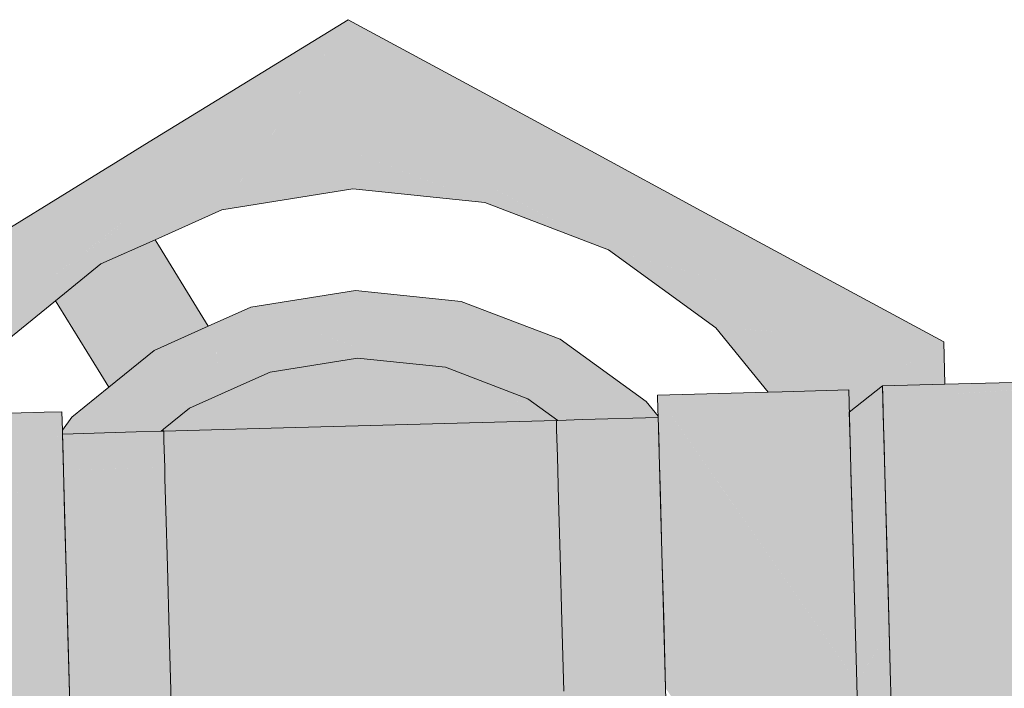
# Model space of a CAD drawing. Header units: millimetres. Extents: x -16331 to -10174, y -4135 to -3584.
# Tile 295 of 456: x -10256.01 to -10255.777, y -4006.954 to -4006.796. Entities that reach past the tile are written whole.
import ezdxf

# ---------------------------------------------------------------- set-up
doc = ezdxf.new("R2010")
doc.units = ezdxf.units.MM
doc.layers.add('AF-Registro', color=253, linetype='Continuous', lineweight=18)

msp = doc.modelspace()

# ---------------------------------------------------------------- hatches: boundary and pattern name
at = {"layer": 'AF-Registro', "linetype": 'Continuous'}
for points in [[(-10256.0421, -4006.8763), (-10256.03938, -4006.87598), (-10256.02418, -4006.87418), (-10256.00687, -4006.86176), (-10256.00326, -4006.85917), (-10256.00587, -4006.86038), (-10256.00326, -4006.85917), (-10256.00337, -4006.85899), (-10256.00557, -4006.85997), (-10256.00337, -4006.85899), (-10256.00406, -4006.85788), (-10256.01665, -4006.86492), (-10256.02172, -4006.86776), (-10256.01665, -4006.86492), (-10256.00406, -4006.85788), (-10256.00399, -4006.85778), (-10256.00409, -4006.85782), (-10256.01685, -4006.86501), (-10256.02146, -4006.86707), (-10256.01685, -4006.86501), (-10256.02131, -4006.86668), (-10256.02615, -4006.86917), (-10256.02131, -4006.86668), (-10256.02041, -4006.86431), (-10256.03404, -4006.8727), (-10256.0352, -4006.87322), (-10256.03404, -4006.8727), (-10256.02041, -4006.86431), (-10256.02131, -4006.86668), (-10256.01685, -4006.86501), (-10256.00409, -4006.85782), (-10256.00391, -4006.85768), (-10255.98698, -4006.84454), (-10255.98216, -4006.8408), (-10255.98868, -4006.84481), (-10255.98216, -4006.8408), (-10255.98697, -4006.84454), (-10256.00393, -4006.8577), (-10255.98535, -4006.84428), (-10256.00409, -4006.85782), (-10255.99077, -4006.85336), (-10255.97796, -4006.84763), (-10255.9805, -4006.8435), (-10255.98085, -4006.84356), (-10255.9835, -4006.84398), (-10255.98085, -4006.84356), (-10255.98166, -4006.84161), (-10255.98085, -4006.84356), (-10255.9805, -4006.8435), (-10255.98061, -4006.84332), (-10255.9805, -4006.8435), (-10255.97988, -4006.84451), (-10255.97818, -4006.84313), (-10255.97988, -4006.84451), (-10255.97796, -4006.84763), (-10255.97553, -4006.84271), (-10255.97411, -4006.83983), (-10255.97796, -4006.84763), (-10255.96217, -4006.84057), (-10255.95711, -4006.83295), (-10255.94864, -4006.8202), (-10255.96441, -4006.83219), (-10255.94864, -4006.8202), (-10255.95398, -4006.82348), (-10255.96467, -4006.83216), (-10255.96905, -4006.83572), (-10255.96467, -4006.83216), (-10255.95398, -4006.82348), (-10255.96761, -4006.83186), (-10255.9713, -4006.83413), (-10255.96761, -4006.83186), (-10255.95398, -4006.82348), (-10255.94874, -4006.82026), (-10255.94961, -4006.81993), (-10255.94994, -4006.8198), (-10255.96788, -4006.83183), (-10255.94994, -4006.8198), (-10255.95488, -4006.81791), (-10255.96887, -4006.83173), (-10255.96926, -4006.83169), (-10255.96887, -4006.83173), (-10255.95488, -4006.81791), (-10255.95705, -4006.81708), (-10255.97339, -4006.83126), (-10255.95705, -4006.81708), (-10255.95488, -4006.81791), (-10255.94994, -4006.8198), (-10255.94961, -4006.81993), (-10255.94874, -4006.82026), (-10255.94864, -4006.8202), (-10255.94712, -4006.81791), (-10255.93234, -4006.79564), (-10255.96001, -4006.81595), (-10255.97475, -4006.83112), (-10255.98293, -4006.83954), (-10255.99069, -4006.84513), (-10255.99934, -4006.85136), (-10255.99069, -4006.84513), (-10255.98293, -4006.83954), (-10255.99112, -4006.8452), (-10255.98293, -4006.83954), (-10255.97475, -4006.83112), (-10255.96001, -4006.81595), (-10255.97994, -4006.83058), (-10255.96001, -4006.81595), (-10255.93234, -4006.79564), (-10255.96083, -4006.81564), (-10255.98018, -4006.83055), (-10255.9858, -4006.83488), (-10255.99476, -4006.84505), (-10255.99537, -4006.84588), (-10255.99863, -4006.85039), (-10255.99537, -4006.84588), (-10255.99476, -4006.84505), (-10255.99571, -4006.84593), (-10256.00567, -4006.85525), (-10255.99571, -4006.84593), (-10255.99476, -4006.84505), (-10255.99717, -4006.84617), (-10255.99476, -4006.84505), (-10255.9858, -4006.83488), (-10255.98922, -4006.83739), (-10255.9858, -4006.83488), (-10255.98018, -4006.83055), (-10255.96083, -4006.81564), (-10255.98183, -4006.83038), (-10255.96083, -4006.81564), (-10255.93234, -4006.79564), (-10255.96332, -4006.81469), (-10255.98036, -4006.82517), (-10255.98242, -4006.83032), (-10255.98036, -4006.82517), (-10255.98398, -4006.83016), (-10255.98653, -4006.83369), (-10256.00229, -4006.84699), (-10255.98653, -4006.83369), (-10255.98398, -4006.83016), (-10255.98036, -4006.82517), (-10255.98784, -4006.82976), (-10255.98864, -4006.83026), (-10256.00301, -4006.8471), (-10255.98864, -4006.83026), (-10256.01215, -4006.84471), (-10256.00448, -4006.84734), (-10256.01215, -4006.84471), (-10256.01, -4006.84822), (-10256.00812, -4006.85127), (-10256.01, -4006.84822), (-10256.01215, -4006.84471), (-10256.01404, -4006.84886), (-10256.01215, -4006.84471), (-10256.01315, -4006.84532), (-10256.01324, -4006.84557), (-10256.01315, -4006.84532), (-10256.01827, -4006.84954), (-10256.01453, -4006.84894), (-10256.01827, -4006.84954), (-10256.017, -4006.8554), (-10256.01756, -4006.85688), (-10256.017, -4006.8554), (-10256.01827, -4006.84954), (-10256.01315, -4006.84532), (-10256.02062, -4006.84992), (-10256.01849, -4006.84957), (-10256.02062, -4006.84992), (-10256.03817, -4006.86525), (-10256.02062, -4006.84992), (-10256.03767, -4006.86039), (-10256.06864, -4006.87944), (-10256.0386, -4006.86937), (-10256.01995, -4006.86313), (-10256.01672, -4006.86205), (-10256.01995, -4006.86313), (-10256.06864, -4006.87944)], [(-10255.94869, -4006.82028), (-10255.96217, -4006.84057), (-10255.93124, -4006.83563), (-10255.93148, -4006.82686), (-10255.93234, -4006.79564)], [(-10255.82113, -4006.86994), (-10255.81829, -4006.87012), (-10255.79162, -4006.87179), (-10255.8236, -4006.85448), (-10255.84119, -4006.84496), (-10255.84892, -4006.84078), (-10255.84733, -4006.84433), (-10255.84892, -4006.84078), (-10255.85205, -4006.84384), (-10255.84364, -4006.8526), (-10255.85205, -4006.84384), (-10255.84892, -4006.84078), (-10255.87504, -4006.82665), (-10255.88277, -4006.82247), (-10255.87888, -4006.82726), (-10255.85533, -4006.8435), (-10255.85951, -4006.85111), (-10255.85533, -4006.8435), (-10255.87888, -4006.82726), (-10255.88277, -4006.82247), (-10255.90036, -4006.81295), (-10255.93234, -4006.79564), (-10255.9086, -4006.81663), (-10255.88057, -4006.82753), (-10255.86664, -4006.84233), (-10255.88057, -4006.82753), (-10255.86713, -4006.84227), (-10255.86304, -4006.84676), (-10255.86713, -4006.84227), (-10255.88057, -4006.82753), (-10255.9086, -4006.81663), (-10255.93234, -4006.79564), (-10255.93148, -4006.82686), (-10255.91522, -4006.83307), (-10255.90008, -4006.83886), (-10255.87082, -4006.85004), (-10255.90555, -4006.83152), (-10255.91465, -4006.81934), (-10255.90555, -4006.83152), (-10255.89879, -4006.83044), (-10255.89387, -4006.82966), (-10255.89879, -4006.83044), (-10255.90555, -4006.83152), (-10255.88447, -4006.84048), (-10255.88126, -4006.84081), (-10255.88447, -4006.84048), (-10255.90555, -4006.83152), (-10255.88979, -4006.83992), (-10255.87082, -4006.85004), (-10255.87451, -4006.84151), (-10255.87082, -4006.85004), (-10255.85737, -4006.85373), (-10255.84114, -4006.85819), (-10255.82217, -4006.8634), (-10255.84114, -4006.85819), (-10255.8423, -4006.86094), (-10255.83941, -4006.86204), (-10255.83093, -4006.86529), (-10255.8289, -4006.86606), (-10255.82128, -4006.86897), (-10255.8289, -4006.86606), (-10255.83093, -4006.86529), (-10255.83941, -4006.86204), (-10255.8423, -4006.86094), (-10255.83735, -4006.86667), (-10255.8423, -4006.86094), (-10255.84545, -4006.86842), (-10255.83631, -4006.86899)], [(-10255.93148, -4006.82686), (-10255.93124, -4006.83563), (-10255.90008, -4006.83886)], [(-10256.00096, -4006.85335), (-10256.00092, -4006.85465), (-10255.98062, -4006.84512)], [(-10256.00073, -4006.86145), (-10256.00134, -4006.86194), (-10256.00149, -4006.86206), (-10256.00068, -4006.86328), (-10256.00069, -4006.86294), (-10256.00071, -4006.86233), (-10256.00069, -4006.86294), (-10256.00068, -4006.86328), (-10255.99019, -4006.87916), (-10256.00068, -4006.8633), (-10256.00149, -4006.86206), (-10256.00068, -4006.86337), (-10255.99081, -4006.87944), (-10255.99033, -4006.87922), (-10255.99081, -4006.87944), (-10255.98892, -4006.88251), (-10255.98883, -4006.88243), (-10255.98844, -4006.88212), (-10255.98833, -4006.88203), (-10255.98008, -4006.87533), (-10255.9782, -4006.8738), (-10255.98036, -4006.87477), (-10255.9782, -4006.8738), (-10255.97648, -4006.87303), (-10255.97649, -4006.87242), (-10255.97651, -4006.87205), (-10255.97649, -4006.87242), (-10255.97648, -4006.87303), (-10255.9715, -4006.87081), (-10255.97217, -4006.8689), (-10255.97292, -4006.86951), (-10255.97217, -4006.8689), (-10255.9715, -4006.87081), (-10255.96653, -4006.86859), (-10255.96539, -4006.86808), (-10255.96731, -4006.86496), (-10255.9675, -4006.86511), (-10255.96832, -4006.86578), (-10255.9675, -4006.86511), (-10255.96731, -4006.86496), (-10255.97714, -4006.84896), (-10255.97707, -4006.85162), (-10255.97707, -4006.85171), (-10255.97707, -4006.85162), (-10255.97714, -4006.84896), (-10255.97796, -4006.84763), (-10255.97949, -4006.84831), (-10255.97696, -4006.85542), (-10255.97706, -4006.85212), (-10255.97696, -4006.85542), (-10255.9767, -4006.86512), (-10255.97667, -4006.86612), (-10255.9767, -4006.86512), (-10255.97696, -4006.85542), (-10255.97949, -4006.84831), (-10255.99077, -4006.85336)], [(-10255.84114, -4006.85819), (-10255.87082, -4006.85004), (-10255.84545, -4006.86842)], [(-10256.04978, -4006.88964), (-10256.04463, -4006.89243), (-10256.04472, -4006.8895), (-10256.04067, -4006.88939), (-10256.03695, -4006.88929), (-10256.03495, -4006.88923), (-10256.02767, -4006.88333), (-10256.01509, -4006.8731), (-10256.00149, -4006.86206), (-10255.99077, -4006.85336), (-10256.00399, -4006.85778), (-10256.00406, -4006.85788), (-10256.00326, -4006.85917), (-10256.02418, -4006.87418), (-10256.03928, -4006.87597), (-10256.04507, -4006.87665), (-10256.04476, -4006.88794), (-10256.04507, -4006.87665), (-10256.06864, -4006.87944)], [(-10256.00092, -4006.85465), (-10256.00567, -4006.85525), (-10256.00328, -4006.85895)], [(-10255.95532, -4006.86358), (-10255.88224, -4006.87115), (-10255.90565, -4006.8622), (-10255.93057, -4006.85962)], [(-10255.98274, -4006.89255), (-10255.98381, -4006.89369), (-10255.98243, -4006.89307), (-10255.98054, -4006.89614), (-10255.97594, -4006.89241), (-10255.976, -4006.8902), (-10255.97594, -4006.89241), (-10255.96982, -4006.88743), (-10255.96317, -4006.88446), (-10255.95778, -4006.88205), (-10255.95701, -4006.88171), (-10255.95659, -4006.88152), (-10255.95508, -4006.88084), (-10255.95075, -4006.87891), (-10255.9502, -4006.87882), (-10255.95043, -4006.87877), (-10255.9557, -4006.8797), (-10255.95043, -4006.87877), (-10255.95713, -4006.87712), (-10255.95751, -4006.87999), (-10255.95761, -4006.88074), (-10255.95751, -4006.87999), (-10255.95802, -4006.88007), (-10255.95751, -4006.87999), (-10255.95713, -4006.87712), (-10255.95893, -4006.87859), (-10255.96143, -4006.88062), (-10255.95893, -4006.87859), (-10255.95713, -4006.87712), (-10255.96284, -4006.87222), (-10255.9631, -4006.8718), (-10255.9631, -4006.87219), (-10255.96315, -4006.88089), (-10255.96316, -4006.88202), (-10255.97601, -4006.88989), (-10255.97211, -4006.8875), (-10255.96316, -4006.88202), (-10255.97341, -4006.88753), (-10255.96316, -4006.88202), (-10255.96319, -4006.8809), (-10255.96344, -4006.87216), (-10255.97323, -4006.8825), (-10255.97613, -4006.88557), (-10255.97545, -4006.88759), (-10255.97613, -4006.88557), (-10255.97608, -4006.88761), (-10255.97604, -4006.88895), (-10255.97608, -4006.88761), (-10255.97613, -4006.88557), (-10255.97811, -4006.88766), (-10255.97613, -4006.88557), (-10255.9631, -4006.8718), (-10255.96284, -4006.87222), (-10255.9626, -4006.87225), (-10255.96284, -4006.87222), (-10255.95713, -4006.87712), (-10255.95043, -4006.87877), (-10255.9502, -4006.87882), (-10255.95025, -4006.87869), (-10255.9502, -4006.87882), (-10255.9495, -4006.87871), (-10255.9393, -4006.87708), (-10255.93833, -4006.87692), (-10255.94332, -4006.87559), (-10255.9437, -4006.87576), (-10255.94962, -4006.8784), (-10255.94966, -4006.87842), (-10255.94962, -4006.8784), (-10255.9437, -4006.87576), (-10255.95155, -4006.87339), (-10255.95242, -4006.8733), (-10255.95155, -4006.87339), (-10255.9437, -4006.87576), (-10255.94332, -4006.87559), (-10255.93833, -4006.87692), (-10255.94305, -4006.87547), (-10255.93833, -4006.87692), (-10255.93743, -4006.87678), (-10255.93724, -4006.87675), (-10255.94269, -4006.87531), (-10255.9489, -4006.87367), (-10255.94276, -4006.87534), (-10255.9489, -4006.87367), (-10255.94269, -4006.87531), (-10255.93724, -4006.87675), (-10255.94263, -4006.87528), (-10255.93724, -4006.87675), (-10255.93013, -4006.87561), (-10255.92148, -4006.87651), (-10255.92954, -4006.87552), (-10255.94088, -4006.8745), (-10255.92954, -4006.87552), (-10255.94077, -4006.87445), (-10255.94831, -4006.87373), (-10255.94077, -4006.87445), (-10255.92954, -4006.87552), (-10255.94023, -4006.8742), (-10255.95178, -4006.87278), (-10255.94023, -4006.8742), (-10255.93931, -4006.8738), (-10255.94023, -4006.8742), (-10255.92954, -4006.87552), (-10255.92148, -4006.87651), (-10255.92569, -4006.8749), (-10255.93437, -4006.87159), (-10255.94521, -4006.86744), (-10255.95532, -4006.86358), (-10255.95656, -4006.87287), (-10255.95532, -4006.86358), (-10255.96539, -4006.86808), (-10255.9782, -4006.8738), (-10255.98892, -4006.88251), (-10255.99765, -4006.8896), (-10255.98815, -4006.88376), (-10255.96464, -4006.8693), (-10255.97617, -4006.88412), (-10255.96464, -4006.8693), (-10255.97638, -4006.87652), (-10255.97895, -4006.88769), (-10255.97638, -4006.87652), (-10255.98815, -4006.88376), (-10255.98083, -4006.88774), (-10255.98815, -4006.88376), (-10255.98598, -4006.88788), (-10255.98562, -4006.88787), (-10255.98598, -4006.88788), (-10255.98815, -4006.88376), (-10255.99527, -4006.88814), (-10255.991, -4006.88802), (-10255.99527, -4006.88814), (-10255.99765, -4006.8896), (-10255.99979, -4006.89355), (-10255.9946, -4006.8934), (-10255.98325, -4006.89309)], [(-10255.88314, -4006.89008), (-10255.88282, -4006.89032), (-10255.88021, -4006.89024), (-10255.87762, -4006.89017), (-10255.87695, -4006.89015), (-10255.87605, -4006.89013), (-10255.86711, -4006.88988), (-10255.86492, -4006.88982), (-10255.86258, -4006.88976), (-10255.87105, -4006.88174), (-10255.88122, -4006.88069), (-10255.88036, -4006.88885), (-10255.88122, -4006.88069), (-10255.87105, -4006.88174), (-10255.88224, -4006.87115), (-10255.88367, -4006.871), (-10255.88343, -4006.87982), (-10255.88341, -4006.88046), (-10255.88343, -4006.87982), (-10255.89579, -4006.87918), (-10255.88323, -4006.88705), (-10255.89579, -4006.87918), (-10255.88343, -4006.87982), (-10255.88367, -4006.871), (-10255.91379, -4006.86788), (-10255.9432, -4006.86483), (-10255.89861, -4006.87888), (-10255.9432, -4006.86483), (-10255.95532, -4006.86358), (-10255.92148, -4006.87651), (-10255.9148, -4006.8772), (-10255.90936, -4006.87777), (-10255.88985, -4006.88522), (-10255.88314, -4006.89008), (-10255.88318, -4006.8887), (-10255.88321, -4006.88776), (-10255.88322, -4006.88729), (-10255.88321, -4006.88776), (-10255.88318, -4006.8887)], [(-10255.81402, -4006.88556), (-10255.80989, -4006.88302), (-10255.79162, -4006.87179), (-10255.81444, -4006.87036), (-10255.82113, -4006.86994), (-10255.84545, -4006.86842), (-10255.83307, -4006.88366), (-10255.82383, -4006.8834), (-10255.819, -4006.88327), (-10255.81717, -4006.88322), (-10255.81408, -4006.88313)], [(-10255.96384, -4006.881), (-10255.96143, -4006.88062), (-10255.95972, -4006.87923), (-10255.9715, -4006.87081)], [(-10255.86258, -4006.88976), (-10255.8591, -4006.88966), (-10255.85911, -4006.88934), (-10255.86194, -4006.88585), (-10255.88224, -4006.87115)], [(-10255.96315, -4006.88089), (-10255.9631, -4006.87219), (-10255.9631, -4006.8718), (-10255.96344, -4006.87216)], [(-10255.81394, -4006.88841), (-10255.80704, -4006.88294), (-10255.8093, -4006.883), (-10255.80704, -4006.88294), (-10255.8061, -4006.88219), (-10255.80605, -4006.88219), (-10255.8055, -4006.88218), (-10255.80339, -4006.88212), (-10255.79597, -4006.88191), (-10255.79366, -4006.88185), (-10255.79311, -4006.88184), (-10255.79162, -4006.87179), (-10255.79773, -4006.87555), (-10255.80866, -4006.88226), (-10255.80989, -4006.88302), (-10255.81401, -4006.88555), (-10255.8158, -4006.88989)], [(-10255.79162, -4006.87179), (-10255.79311, -4006.88184), (-10255.79191, -4006.8818), (-10255.79134, -4006.88179)], [(-10255.97593, -4006.89289), (-10255.97497, -4006.89286), (-10255.97147, -4006.89276), (-10255.96831, -4006.89268), (-10255.95416, -4006.88635), (-10255.96831, -4006.89268), (-10255.9549, -4006.89231), (-10255.95057, -4006.89219), (-10255.93893, -4006.89186), (-10255.93281, -4006.8917), (-10255.92801, -4006.89156), (-10255.91369, -4006.89117), (-10255.93013, -4006.87561), (-10255.95602, -4006.88332), (-10255.93013, -4006.87561), (-10255.95075, -4006.87891), (-10255.95701, -4006.88171), (-10255.96982, -4006.88743), (-10255.97594, -4006.89241)], [(-10255.93013, -4006.87561), (-10255.91369, -4006.89117), (-10255.89107, -4006.89054), (-10255.88601, -4006.8904), (-10255.90936, -4006.87777)], [(-10255.88282, -4006.89032), (-10255.88985, -4006.88522), (-10255.90936, -4006.87777)], [(-10255.88314, -4006.89032), (-10255.88314, -4006.89017), (-10255.90936, -4006.87777), (-10255.88601, -4006.8904)], [(-10255.72439, -4007.01999), (-10255.7244, -4007.01982), (-10255.72446, -4007.01764), (-10255.78753, -4007.01977), (-10255.72446, -4007.01761), (-10255.72447, -4007.0171), (-10255.78755, -4007.01935), (-10255.72447, -4007.0171), (-10255.72465, -4007.01073), (-10255.7877, -4007.01359), (-10255.72465, -4007.01073), (-10255.72465, -4007.01062), (-10255.78774, -4007.01236), (-10255.72493, -4007.00047), (-10255.72494, -4007.0003), (-10255.78779, -4007.0104), (-10255.72494, -4007.0003), (-10255.72496, -4006.9995), (-10255.72532, -4006.98627), (-10255.78805, -4007.00124), (-10255.72532, -4006.98627), (-10255.72533, -4006.98605), (-10255.78812, -4006.99869), (-10255.72533, -4006.98605), (-10255.72536, -4006.98501), (-10255.72578, -4006.96961), (-10255.72579, -4006.96935), (-10255.78845, -4006.98675), (-10255.72579, -4006.96935), (-10255.78853, -4006.98378), (-10255.72579, -4006.96935), (-10255.72582, -4006.96813), (-10255.78891, -4006.96987), (-10255.72582, -4006.96813), (-10255.72628, -4006.9516), (-10255.72629, -4006.95132), (-10255.72632, -4006.95002), (-10255.789, -4006.96669), (-10255.72632, -4006.95002), (-10255.72636, -4006.94871), (-10255.72682, -4006.93219), (-10255.72682, -4006.93191), (-10255.78982, -4006.93684), (-10255.78941, -4006.95176), (-10255.78982, -4006.93684), (-10255.72682, -4006.93191), (-10255.72686, -4006.93069), (-10255.78991, -4006.93365), (-10255.72686, -4006.93069), (-10255.7903, -4006.91974), (-10255.72686, -4006.93069), (-10255.72728, -4006.91529), (-10255.72729, -4006.91503), (-10255.72732, -4006.91399), (-10255.79038, -4006.91677), (-10255.72732, -4006.91399), (-10255.79071, -4006.90483), (-10255.72768, -4006.90076), (-10255.72769, -4006.90054), (-10255.72771, -4006.89974), (-10255.79078, -4006.90228), (-10255.72771, -4006.89974), (-10255.79103, -4006.89312), (-10255.72771, -4006.89974), (-10255.72799, -4006.88959), (-10255.728, -4006.88942), (-10255.79109, -4006.89116), (-10255.728, -4006.88942), (-10255.72817, -4006.88304), (-10255.72818, -4006.88293), (-10255.72819, -4006.88243), (-10255.79112, -4006.88993), (-10255.72819, -4006.88243), (-10255.72825, -4006.88025), (-10255.79128, -4006.88417), (-10255.72825, -4006.88022), (-10255.72826, -4006.88004), (-10255.79129, -4006.88375), (-10255.72826, -4006.88004), (-10255.79134, -4006.88179), (-10255.8061, -4006.88219), (-10255.80604, -4006.88458), (-10255.80585, -4006.89157), (-10255.80554, -4006.90269), (-10255.80514, -4006.91718), (-10255.80467, -4006.93406), (-10255.80417, -4006.95217), (-10255.80367, -4006.97028), (-10255.80321, -4006.98716), (-10255.80281, -4007.00165), (-10255.8025, -4007.01277), (-10255.80231, -4007.01976), (-10255.80224, -4007.02214), (-10255.78748, -4007.02173)], [(-10255.8061, -4006.88219), (-10255.81394, -4006.88841), (-10255.81381, -4006.8931), (-10255.81368, -4006.89778), (-10255.81355, -4006.90247), (-10255.81342, -4006.90715), (-10255.81311, -4006.91846), (-10255.8052, -4006.91506), (-10255.81311, -4006.91846), (-10255.81305, -4006.92047), (-10255.81291, -4006.92134), (-10255.81263, -4006.92197), (-10255.81291, -4006.92134), (-10255.81162, -4006.92942), (-10255.80957, -4006.92882), (-10255.80486, -4006.92743), (-10255.80554, -4006.90269), (-10255.80572, -4006.89611), (-10255.80591, -4006.88915)], [(-10255.82979, -4006.88357), (-10255.83307, -4006.88366), (-10255.85924, -4006.88438), (-10255.81217, -4006.95239), (-10255.81303, -4006.92106), (-10255.8134, -4006.90788), (-10255.8257, -4006.89274), (-10255.8134, -4006.90788), (-10255.81408, -4006.88313), (-10255.82979, -4006.88357), (-10255.82825, -4006.88959)], [(-10255.84118, -4007.01721), (-10255.82104, -4007.00918), (-10255.82238, -4007.01269), (-10255.82336, -4007.01672), (-10255.81385, -4007.01646), (-10255.81935, -4007.00851), (-10255.81026, -4007.02165), (-10255.81094, -4006.9969), (-10255.81131, -4006.98371), (-10255.81493, -4006.99318), (-10255.81131, -4006.98371), (-10255.81217, -4006.95239), (-10255.83679, -4006.91683), (-10255.85449, -4006.89125), (-10255.85924, -4006.88438), (-10255.85915, -4006.88788), (-10255.85911, -4006.88934), (-10255.85733, -4006.95364), (-10255.82027, -4007.00717), (-10255.82754, -4006.99667), (-10255.83371, -4006.98776), (-10255.85532, -4007.0176), (-10255.85512, -4007.0176), (-10255.85324, -4007.01755), (-10255.84993, -4007.01746), (-10255.84282, -4007.01726), (-10255.84993, -4007.01746), (-10255.85324, -4007.01755), (-10255.85512, -4007.0176), (-10255.85532, -4007.0176), (-10255.85556, -4007.01793), (-10255.85552, -4007.01939), (-10255.85542, -4007.02289), (-10255.82925, -4007.02217), (-10255.82597, -4007.02208), (-10255.81026, -4007.02165), (-10255.81385, -4007.01646), (-10255.82336, -4007.01672), (-10255.82393, -4007.01674), (-10255.82534, -4007.01678), (-10255.82585, -4007.01679), (-10255.82534, -4007.01678), (-10255.82393, -4007.01674), (-10255.82336, -4007.01672), (-10255.82238, -4007.01269), (-10255.82104, -4007.00918)], [(-10255.99999, -4006.88827), (-10256.00413, -4006.88838), (-10256.0266, -4006.889), (-10256.02988, -4006.88909), (-10256.03051, -4006.89439), (-10256.02083, -4006.89413), (-10256.03051, -4006.89439), (-10256.02988, -4006.88909), (-10256.04472, -4006.8895), (-10256.03192, -4006.89443), (-10256.04472, -4006.8895), (-10256.03831, -4006.89461), (-10256.03346, -4006.89847), (-10256.01904, -4006.89408), (-10256.03346, -4006.89847), (-10256.03831, -4006.89461), (-10256.04472, -4006.8895), (-10256.04116, -4006.89469), (-10256.03608, -4006.90209), (-10256.04472, -4006.8895), (-10256.04406, -4006.91311), (-10256.04373, -4006.92533), (-10256.03529, -4006.90325), (-10256.01426, -4006.89394), (-10256.00463, -4006.88968), (-10256.01426, -4006.89394), (-10256.03529, -4006.90325), (-10256.0133, -4006.89392), (-10256.03529, -4006.90325), (-10256.04373, -4006.92533), (-10256.04298, -4006.95218), (-10256.0428, -4006.95876), (-10256.03091, -4006.95843), (-10256.02915, -4006.95383), (-10256.02366, -4006.93948), (-10256.03036, -4006.93475), (-10256.0218, -4006.92293), (-10256.00653, -4006.89465), (-10256.00617, -4006.89372), (-10256.00488, -4006.89034), (-10256.00617, -4006.89372), (-10256.00653, -4006.89465), (-10256.00556, -4006.8937), (-10256.00653, -4006.89465), (-10256.0218, -4006.92293), (-10256.03036, -4006.93475), (-10256.02366, -4006.93948), (-10256.02915, -4006.95383), (-10256.03091, -4006.95843), (-10255.99808, -4006.95752), (-10255.99985, -4006.89355), (-10255.99987, -4006.89266), (-10256.00037, -4006.89356), (-10256.01893, -4006.92711), (-10255.99987, -4006.89266), (-10256.01236, -4006.9099), (-10256.00053, -4006.89357), (-10256.00314, -4006.89364), (-10256.00053, -4006.89357), (-10255.99987, -4006.89266)], [(-10255.99985, -4006.89355), (-10255.99979, -4006.89355), (-10255.99765, -4006.8896), (-10255.99987, -4006.89266)], [(-10255.8591, -4006.88966), (-10255.87695, -4006.89015), (-10255.88282, -4006.89032), (-10255.88314, -4006.89032), (-10255.88308, -4006.8925), (-10255.88278, -4006.89035), (-10255.88308, -4006.8925), (-10255.8829, -4006.8989), (-10255.87142, -4006.89858), (-10255.87821, -4006.89365), (-10255.87992, -4006.89242), (-10255.87821, -4006.89365), (-10255.87163, -4006.89219), (-10255.8752, -4006.89082), (-10255.8769, -4006.89018), (-10255.8752, -4006.89082), (-10255.87163, -4006.89219), (-10255.87821, -4006.89365), (-10255.87142, -4006.89858), (-10255.85886, -4006.89823), (-10255.86986, -4006.89286), (-10255.85886, -4006.89823), (-10255.85889, -4006.89706), (-10255.85904, -4006.89184)], [(-10255.88314, -4006.89032), (-10255.95057, -4006.89219), (-10255.97593, -4006.89289), (-10255.97587, -4006.89507), (-10255.97569, -4006.90146), (-10255.97562, -4006.90414), (-10255.97541, -4006.91163), (-10255.97505, -4006.92488), (-10255.97109, -4006.91151), (-10255.97505, -4006.92488), (-10255.96403, -4006.92299), (-10255.97505, -4006.92488), (-10255.97462, -4006.94031), (-10255.97416, -4006.95686), (-10255.94006, -4006.96198), (-10255.94643, -4006.96102), (-10255.9485, -4006.96485), (-10255.94643, -4006.96102), (-10255.97416, -4006.95686), (-10255.97371, -4006.97342), (-10255.95142, -4006.97024), (-10255.97371, -4006.97342), (-10255.95283, -4006.97284), (-10255.93631, -4006.96808), (-10255.95283, -4006.97284), (-10255.9337, -4006.97232), (-10255.92097, -4006.97196), (-10255.90185, -4006.97144), (-10255.88091, -4006.97086), (-10255.90437, -4006.96734), (-10255.88091, -4006.97086), (-10255.88137, -4006.9543), (-10255.90745, -4006.96232), (-10255.91741, -4006.96538), (-10255.88137, -4006.9543), (-10255.91187, -4006.95514), (-10255.94372, -4006.95602), (-10255.91186, -4006.95514), (-10255.91553, -4006.94917), (-10255.95123, -4006.94382), (-10255.91553, -4006.94917), (-10255.92048, -4006.94113), (-10255.92188, -4006.93885), (-10255.95374, -4006.93973), (-10255.95566, -4006.93661), (-10255.96307, -4006.92454), (-10255.93471, -4006.91797), (-10255.93923, -4006.91063), (-10255.94324, -4006.90411), (-10255.94538, -4006.90062), (-10255.9466, -4006.89864), (-10255.94925, -4006.89433), (-10255.94962, -4006.89372), (-10255.94925, -4006.89433), (-10255.9466, -4006.89864), (-10255.94538, -4006.90062), (-10255.94324, -4006.90411), (-10255.93923, -4006.91063), (-10255.93471, -4006.91797), (-10255.96307, -4006.92454), (-10255.95566, -4006.93661), (-10255.95374, -4006.93973), (-10255.92672, -4006.93097), (-10255.93122, -4006.92366), (-10255.9341, -4006.91897), (-10255.93122, -4006.92366), (-10255.92672, -4006.93097), (-10255.95374, -4006.93973), (-10255.92188, -4006.93885), (-10255.92556, -4006.93286), (-10255.92188, -4006.93885), (-10255.92048, -4006.94113), (-10255.91553, -4006.94917), (-10255.91186, -4006.95514), (-10255.88137, -4006.9543), (-10255.88183, -4006.93774), (-10255.88225, -4006.92231), (-10255.88262, -4006.90906), (-10255.8829, -4006.8989), (-10255.88308, -4006.8925)], [(-10255.88282, -4006.89032), (-10255.88314, -4006.89017), (-10255.88314, -4006.89032)], [(-10255.9724, -4007.02084), (-10255.97246, -4007.01866), (-10255.97263, -4007.01227), (-10255.97271, -4007.00958), (-10255.97291, -4007.0021), (-10255.97328, -4006.98885), (-10255.97371, -4006.97342), (-10255.97416, -4006.95686), (-10255.97462, -4006.94031), (-10255.97505, -4006.92488), (-10255.97541, -4006.91163), (-10255.97562, -4006.90414), (-10255.97569, -4006.90146), (-10255.97587, -4006.89507), (-10255.97593, -4006.89289), (-10255.97656, -4006.8929), (-10255.97664, -4006.89297), (-10255.97729, -4006.8935), (-10255.97934, -4006.89516), (-10255.97729, -4006.8935), (-10255.97664, -4006.89297), (-10255.97656, -4006.8929), (-10255.98209, -4006.89362), (-10255.98111, -4006.89521), (-10255.98054, -4006.89614), (-10255.98111, -4006.89521), (-10255.98209, -4006.89362), (-10255.97656, -4006.8929), (-10255.98243, -4006.89307), (-10255.99985, -4006.89355), (-10255.99979, -4006.89573), (-10255.99961, -4006.90212), (-10255.98115, -4006.89664), (-10255.98037, -4006.8964), (-10255.98115, -4006.89664), (-10255.99961, -4006.90212), (-10255.98749, -4006.90178), (-10255.97724, -4006.9015), (-10255.99961, -4006.90212), (-10255.99933, -4006.91229), (-10255.99896, -4006.92554), (-10255.99854, -4006.94097), (-10255.99808, -4006.95752), (-10255.99762, -4006.97408), (-10255.9972, -4006.98951), (-10255.9919, -4007.00262), (-10255.99028, -4007.00461), (-10255.9919, -4007.00262), (-10255.9972, -4006.98951), (-10255.99701, -4006.99633), (-10255.99683, -4007.00276), (-10255.99681, -4007.00362), (-10255.99132, -4007.0076), (-10255.98942, -4007.00567), (-10255.99132, -4007.0076), (-10255.99681, -4007.00362), (-10255.99655, -4007.01293), (-10255.98479, -4007.01233), (-10255.98405, -4007.01229), (-10255.97389, -4007.01177), (-10255.98405, -4007.01229), (-10255.98479, -4007.01233), (-10255.99655, -4007.01293), (-10255.98443, -4007.01259), (-10255.98382, -4007.01258), (-10255.97418, -4007.01231), (-10255.98382, -4007.01258), (-10255.98443, -4007.01259), (-10255.98291, -4007.01369), (-10255.98443, -4007.01259), (-10255.98041, -4007.01677), (-10255.97953, -4007.01614), (-10255.97781, -4007.01738), (-10255.97953, -4007.01614), (-10255.98041, -4007.01677), (-10255.98443, -4007.01259), (-10255.99655, -4007.01293), (-10255.99651, -4007.01428), (-10255.98582, -4007.01837), (-10255.98421, -4007.01898), (-10255.97957, -4007.0178), (-10255.98421, -4007.01898), (-10255.97938, -4007.01803), (-10255.97744, -4007.01765), (-10255.97703, -4007.01757), (-10255.9775, -4007.01761), (-10255.97703, -4007.01757), (-10255.97729, -4007.01776), (-10255.97718, -4007.01784), (-10255.97729, -4007.01776), (-10255.97703, -4007.01757), (-10255.97744, -4007.01765), (-10255.97938, -4007.01803), (-10255.97873, -4007.01883), (-10255.97845, -4007.01918), (-10255.9777, -4007.0188), (-10255.97592, -4007.01875), (-10255.9777, -4007.0188), (-10255.97845, -4007.01918), (-10255.97812, -4007.01959), (-10255.97765, -4007.02017), (-10255.97502, -4007.01941), (-10255.97482, -4007.01956), (-10255.97502, -4007.01941), (-10255.97765, -4007.02017), (-10255.97736, -4007.02052), (-10255.97311, -4007.02079), (-10255.97736, -4007.02052), (-10255.97765, -4007.02017), (-10255.97812, -4007.01959), (-10255.97845, -4007.01918), (-10255.97873, -4007.01883), (-10255.97938, -4007.01803), (-10255.98421, -4007.01898), (-10255.98582, -4007.01837), (-10255.99651, -4007.01428), (-10255.99637, -4007.01932), (-10255.98074, -4007.02031), (-10255.97859, -4007.02045), (-10255.99637, -4007.01932), (-10255.99631, -4007.0215), (-10255.9789, -4007.02102), (-10255.977, -4007.02096), (-10255.97302, -4007.02085)], [(-10255.97656, -4006.8929), (-10255.97593, -4006.89289), (-10255.97594, -4006.89241)], [(-10255.85213, -4006.89964), (-10255.859, -4006.89314), (-10255.85895, -4006.8952)], [(-10255.8796, -4007.01828), (-10255.87929, -4007.01827), (-10255.875, -4007.01773), (-10255.85562, -4007.01543), (-10255.8558, -4007.00904), (-10255.8737, -4007.01593), (-10255.87925, -4007.01823), (-10255.8737, -4007.01593), (-10255.8558, -4007.00904), (-10255.85607, -4006.9994), (-10255.85608, -4006.99887), (-10255.85628, -4006.99188), (-10255.85991, -4006.9969), (-10255.86145, -4006.99902), (-10255.86175, -4006.99944), (-10255.86586, -4007.00511), (-10255.86399, -4007.00584), (-10255.86836, -4007.00939), (-10255.87223, -4007.0139), (-10255.87287, -4007.01478), (-10255.87223, -4007.0139), (-10255.87651, -4007.01601), (-10255.87223, -4007.0139), (-10255.86836, -4007.00939), (-10255.86982, -4007.01057), (-10255.87488, -4007.01468), (-10255.86982, -4007.01057), (-10255.86836, -4007.00939), (-10255.86941, -4007.01001), (-10255.86836, -4007.00939), (-10255.86399, -4007.00584), (-10255.86586, -4007.00511), (-10255.8669, -4007.00655), (-10255.86897, -4007.0094), (-10255.8669, -4007.00655), (-10255.86586, -4007.00511), (-10255.86175, -4006.99944), (-10255.86145, -4006.99902), (-10255.85991, -4006.9969), (-10255.85628, -4006.99188), (-10255.85645, -4006.98562), (-10255.85687, -4006.97019), (-10255.85733, -4006.95364), (-10255.85779, -4006.93708), (-10255.85821, -4006.92165), (-10255.85858, -4006.9084), (-10255.85886, -4006.89823), (-10255.8829, -4006.8989), (-10255.88262, -4006.90906), (-10255.88225, -4006.92231), (-10255.88183, -4006.93774), (-10255.88137, -4006.9543), (-10255.88091, -4006.97086), (-10255.88049, -4006.98629), (-10255.88012, -4006.99954), (-10255.87984, -4007.0097), (-10255.87966, -4007.0161)], [(-10255.79071, -4006.90483), (-10255.72732, -4006.91399), (-10255.72768, -4006.90076)], [(-10255.81305, -4006.92047), (-10255.81303, -4006.92106), (-10255.81279, -4006.92977), (-10255.81162, -4006.92942), (-10255.81291, -4006.92134)], [(-10255.81162, -4006.92942), (-10255.81279, -4006.92977), (-10255.81248, -4006.94108), (-10255.81217, -4006.95239), (-10255.80883, -4006.94689), (-10255.80983, -4006.94065), (-10255.81036, -4006.93729), (-10255.80983, -4006.94065), (-10255.80883, -4006.94689), (-10255.80451, -4006.9398), (-10255.80486, -4006.92743)], [(-10255.81036, -4006.97529), (-10255.80953, -4006.96737), (-10255.81036, -4006.97529), (-10255.80349, -4006.97691), (-10255.80383, -4006.96454), (-10255.80417, -4006.95217), (-10255.80451, -4006.9398), (-10255.80797, -4006.95227), (-10255.80853, -4006.95769), (-10255.80918, -4006.96398), (-10255.80853, -4006.95769), (-10255.80797, -4006.95227), (-10255.80451, -4006.9398), (-10255.80712, -4006.94409), (-10255.81217, -4006.95239), (-10255.81186, -4006.9637), (-10255.81154, -4006.97501)]]:
    msp.add_hatch(color=254, dxfattribs=at).paths.add_polyline_path(points)

# ---------------------------------------------------------------- linework, layer by layer
at = {"layer": 'AF-Registro'}
for p, q in [((-10255.93234, -4006.79564), (-10255.96332, -4006.81469)), ((-10255.90036, -4006.81295), (-10255.93234, -4006.79564)), ((-10255.88277, -4006.82247), (-10255.90036, -4006.81295)), ((-10255.96332, -4006.81469), (-10255.98036, -4006.82517)), ((-10255.87504, -4006.82665), (-10255.88277, -4006.82247)), ((-10255.98036, -4006.82517), (-10255.98784, -4006.82976)), ((-10255.84892, -4006.84078), (-10255.87504, -4006.82665)), ((-10255.98864, -4006.83026), (-10256.01215, -4006.84471)), ((-10255.98784, -4006.82976), (-10255.98864, -4006.83026)), ((-10255.96217, -4006.84057), (-10255.93124, -4006.83563)), ((-10255.93124, -4006.83563), (-10255.90008, -4006.83886)), ((-10255.97796, -4006.84763), (-10255.96217, -4006.84057)), ((-10255.90008, -4006.83886), (-10255.87082, -4006.85004)), ((-10255.84119, -4006.84496), (-10255.84892, -4006.84078)), ((-10255.8236, -4006.85448), (-10255.84119, -4006.84496)), ((-10255.99077, -4006.85336), (-10255.97796, -4006.84763)), ((-10255.97714, -4006.84896), (-10255.97796, -4006.84763)), ((-10255.96731, -4006.86496), (-10255.97714, -4006.84896)), ((-10255.87082, -4006.85004), (-10255.84545, -4006.86842)), ((-10256.00149, -4006.86206), (-10255.99077, -4006.85336)), ((-10255.79162, -4006.87179), (-10255.8236, -4006.85448)), ((-10255.93057, -4006.85962), (-10255.95532, -4006.86358)), ((-10255.90565, -4006.8622), (-10255.93057, -4006.85962)), ((-10256.01509, -4006.8731), (-10256.00149, -4006.86206)), ((-10256.00149, -4006.86206), (-10256.00068, -4006.86337)), ((-10256.00068, -4006.86337), (-10255.99081, -4006.87944)), ((-10255.95532, -4006.86358), (-10255.96539, -4006.86808)), ((-10255.88224, -4006.87115), (-10255.90565, -4006.8622)), ((-10255.96539, -4006.86808), (-10255.96731, -4006.86496)), ((-10255.96539, -4006.86808), (-10255.9782, -4006.8738)), ((-10255.84545, -4006.86842), (-10255.83307, -4006.88366)), ((-10255.86194, -4006.88585), (-10255.88224, -4006.87115)), ((-10255.79134, -4006.88179), (-10255.79162, -4006.87179)), ((-10255.9782, -4006.8738), (-10255.98892, -4006.88251)), ((-10255.93013, -4006.87561), (-10255.95075, -4006.87891)), ((-10255.90936, -4006.87777), (-10255.93013, -4006.87561)), ((-10255.88985, -4006.88522), (-10255.90936, -4006.87777)), ((-10255.99081, -4006.87944), (-10255.98892, -4006.88251)), ((-10255.95075, -4006.87891), (-10255.95701, -4006.88171)), ((-10255.72826, -4006.88004), (-10255.79134, -4006.88179)), ((-10255.98892, -4006.88251), (-10255.99765, -4006.8896)), ((-10255.95701, -4006.88171), (-10255.96982, -4006.88743)), ((-10255.8061, -4006.88219), (-10255.81394, -4006.88841)), ((-10255.79134, -4006.88179), (-10255.8061, -4006.88219)), ((-10255.80591, -4006.88915), (-10255.8061, -4006.88219)), ((-10255.8061, -4006.88219), (-10255.80604, -4006.88458)), ((-10255.83307, -4006.88366), (-10255.85924, -4006.88438)), ((-10255.85924, -4006.88438), (-10255.85915, -4006.88788)), ((-10255.82979, -4006.88357), (-10255.83307, -4006.88366)), ((-10255.81408, -4006.88313), (-10255.82979, -4006.88357)), ((-10255.8134, -4006.90788), (-10255.81408, -4006.88313)), ((-10255.80604, -4006.88458), (-10255.80585, -4006.89157)), ((-10255.96982, -4006.88743), (-10255.97594, -4006.89241)), ((-10255.88282, -4006.89032), (-10255.88985, -4006.88522)), ((-10255.85911, -4006.88934), (-10255.86194, -4006.88585)), ((-10256.00413, -4006.88838), (-10256.0266, -4006.889)), ((-10255.99999, -4006.88827), (-10256.00413, -4006.88838)), ((-10255.99987, -4006.89266), (-10255.99999, -4006.88827)), ((-10255.99765, -4006.8896), (-10255.99987, -4006.89266)), ((-10255.8591, -4006.88966), (-10255.87695, -4006.89015)), ((-10255.85915, -4006.88788), (-10255.85911, -4006.88934)), ((-10255.85911, -4006.88934), (-10255.85733, -4006.95364)), ((-10255.85904, -4006.89184), (-10255.8591, -4006.88966)), ((-10255.81394, -4006.88841), (-10255.81381, -4006.8931)), ((-10255.80572, -4006.89611), (-10255.80591, -4006.88915)), ((-10255.88314, -4006.89032), (-10255.95057, -4006.89219)), ((-10255.88308, -4006.8925), (-10255.88314, -4006.89032)), ((-10255.88314, -4006.89032), (-10255.88308, -4006.8925)), ((-10255.88282, -4006.89032), (-10255.88314, -4006.89032)), ((-10255.87695, -4006.89015), (-10255.88282, -4006.89032)), ((-10255.85889, -4006.89706), (-10255.85904, -4006.89184)), ((-10255.80585, -4006.89157), (-10255.80554, -4006.90269)), ((-10255.99985, -4006.89355), (-10255.99987, -4006.89266)), ((-10255.98243, -4006.89307), (-10255.99985, -4006.89355)), ((-10255.99808, -4006.95752), (-10255.99985, -4006.89355)), ((-10255.99985, -4006.89355), (-10255.99979, -4006.89573)), ((-10255.97656, -4006.8929), (-10255.98243, -4006.89307)), ((-10255.97594, -4006.89241), (-10255.97656, -4006.8929)), ((-10255.97593, -4006.89289), (-10255.97656, -4006.8929)), ((-10255.95057, -4006.89219), (-10255.97593, -4006.89289)), ((-10255.97593, -4006.89289), (-10255.97587, -4006.89507)), ((-10255.97587, -4006.89507), (-10255.97593, -4006.89289)), ((-10255.8829, -4006.8989), (-10255.88308, -4006.8925)), ((-10255.88308, -4006.8925), (-10255.8829, -4006.8989)), ((-10255.81381, -4006.8931), (-10255.81368, -4006.89778)), ((-10255.99979, -4006.89573), (-10255.99961, -4006.90212)), ((-10255.97587, -4006.89507), (-10255.97569, -4006.90146)), ((-10255.97569, -4006.90146), (-10255.97587, -4006.89507)), ((-10255.80554, -4006.90269), (-10255.80572, -4006.89611)), ((-10255.88262, -4006.90906), (-10255.8829, -4006.8989)), ((-10255.8829, -4006.8989), (-10255.88262, -4006.90906)), ((-10255.85886, -4006.89823), (-10255.85889, -4006.89706)), ((-10255.85858, -4006.9084), (-10255.85886, -4006.89823)), ((-10255.81368, -4006.89778), (-10255.81355, -4006.90247)), ((-10255.99961, -4006.90212), (-10255.99933, -4006.91229)), ((-10255.97569, -4006.90146), (-10255.97562, -4006.90414)), ((-10255.97562, -4006.90414), (-10255.97569, -4006.90146)), ((-10255.81355, -4006.90247), (-10255.81342, -4006.90715)), ((-10255.80486, -4006.92743), (-10255.80554, -4006.90269)), ((-10255.80554, -4006.90269), (-10255.80514, -4006.91718)), ((-10255.97562, -4006.90414), (-10255.97541, -4006.91163)), ((-10255.97541, -4006.91163), (-10255.97562, -4006.90414)), ((-10255.81342, -4006.90715), (-10255.81311, -4006.91846)), ((-10255.81303, -4006.92106), (-10255.8134, -4006.90788)), ((-10255.88225, -4006.92231), (-10255.88262, -4006.90906)), ((-10255.88262, -4006.90906), (-10255.88225, -4006.92231)), ((-10255.85821, -4006.92165), (-10255.85858, -4006.9084)), ((-10255.99933, -4006.91229), (-10255.99896, -4006.92554)), ((-10255.97541, -4006.91163), (-10255.97505, -4006.92488)), ((-10255.97505, -4006.92488), (-10255.97541, -4006.91163)), ((-10255.80514, -4006.91718), (-10255.80467, -4006.93406)), ((-10255.81311, -4006.91846), (-10255.81305, -4006.92047)), ((-10255.88183, -4006.93774), (-10255.88225, -4006.92231)), ((-10255.88225, -4006.92231), (-10255.88183, -4006.93774)), ((-10255.85779, -4006.93708), (-10255.85821, -4006.92165)), ((-10255.81305, -4006.92047), (-10255.81303, -4006.92106)), ((-10255.81303, -4006.92106), (-10255.81279, -4006.92977)), ((-10255.81217, -4006.95239), (-10255.81303, -4006.92106)), ((-10255.99896, -4006.92554), (-10255.99854, -4006.94097)), ((-10255.97505, -4006.92488), (-10255.97462, -4006.94031)), ((-10255.97462, -4006.94031), (-10255.97505, -4006.92488)), ((-10255.80451, -4006.9398), (-10255.80486, -4006.92743)), ((-10255.81279, -4006.92977), (-10255.81248, -4006.94108)), ((-10255.80467, -4006.93406), (-10255.80417, -4006.95217)), ((-10255.88137, -4006.9543), (-10255.88183, -4006.93774)), ((-10255.88183, -4006.93774), (-10255.88137, -4006.9543)), ((-10255.85733, -4006.95364), (-10255.85779, -4006.93708)), ((-10255.97462, -4006.94031), (-10255.97416, -4006.95686)), ((-10255.97416, -4006.95686), (-10255.97462, -4006.94031)), ((-10255.80417, -4006.95217), (-10255.80451, -4006.9398)), ((-10255.99854, -4006.94097), (-10255.99808, -4006.95752)), ((-10255.81248, -4006.94108), (-10255.81217, -4006.95239)), ((-10255.81217, -4006.95239), (-10255.81186, -4006.9637)), ((-10255.81131, -4006.98371), (-10255.81217, -4006.95239)), ((-10255.80383, -4006.96454), (-10255.80417, -4006.95217)), ((-10255.80417, -4006.95217), (-10255.80367, -4006.97028)), ((-10255.85687, -4006.97019), (-10255.85733, -4006.95364))]:
    msp.add_line(p, q, dxfattribs=at)

doc.saveas('drawing.dxf')
